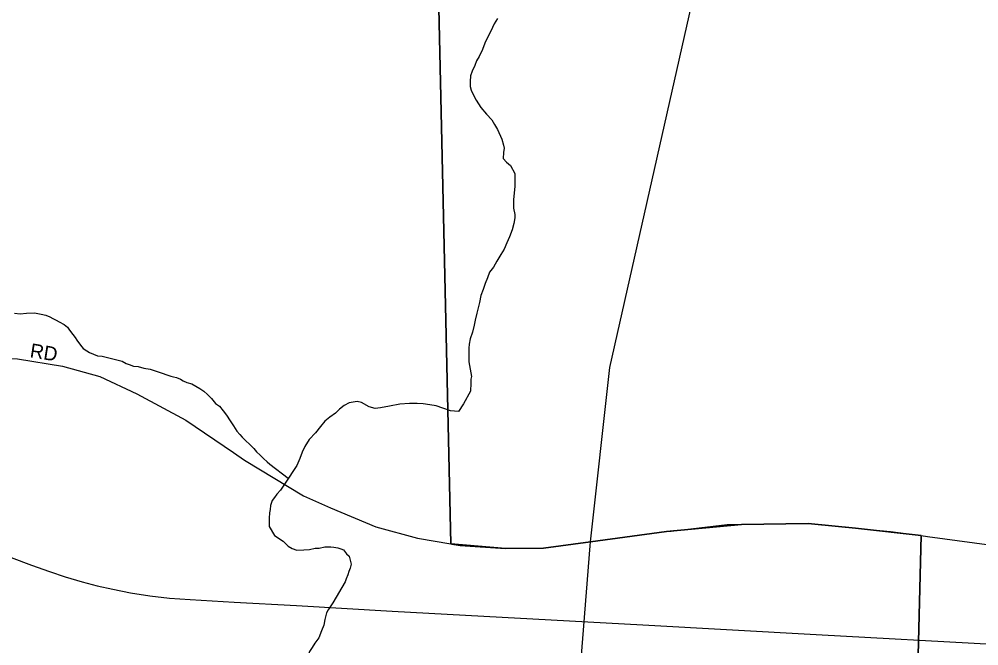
# Model space of a CAD drawing. Extents: x 2010165 to 2382125, y 1060529 to 1407316.
# Drawn here: x 2237646 to 2241036, y 1234545 to 1236761 of the extents above; entities that cross this region are included whole.
import ezdxf

# ---------------------------------------------------------------- set-up
doc = ezdxf.new("R2010")
doc.units = 0
for name, color, linetype in [('GM_X_City_Street', 7, 'Continuous'), ('GM_X_City_Street_Text', 7, 'Continuous'), ('GM_X_Corporation', 7, 'Continuous'), ('GM_X_Interstate_Route', 7, 'Continuous'), ('GM_X_Minor_River', 7, 'Continuous'), ('GM_X_Rail_Line', 7, 'Continuous')]:
    doc.layers.add(name, color=color, linetype=linetype)

msp = doc.modelspace()

# ---------------------------------------------------------------- linework, layer by layer
at = {"layer": 'GM_X_City_Street'}
for points in [[(2236320, 1235850.3), (2236477.3, 1235790.5), (2236645.2, 1235715.7), (2236771.6, 1235654.1), (2236858.1, 1235615.9), (2236947.8, 1235592.6), (2237049.3, 1235572.6), (2237237.2, 1235559.3), (2237484.9, 1235564.3), (2237639.5, 1235559.3), (2237799.1, 1235534.4), (2237930.5, 1235497.8), (2238061.3, 1235436.2), (2238234.3, 1235343.1), (2238403.1, 1235228.3)], [(2238403.1, 1235228.3), (2238442.1, 1235201.7), (2238650.4, 1235075.8), (2238745.2, 1235032.6), (2238906.5, 1234966), (2239052.8, 1234926.1), (2239171.3, 1234905.3), (2239174.7, 1234904.7)], [(2239174.7, 1234904.7), (2239204.1, 1234899.5), (2239363.7, 1234889.5), (2239497.7, 1234890.9), (2239664.2, 1234913), (2239933.3, 1234949), (2239949.1, 1234951.1), (2240146.6, 1234973.7), (2240197.9, 1234974.4), (2240224.5, 1234974.8)], [(2240224.5, 1234974.8), (2240433.5, 1234977.7), (2240540.7, 1234967.3)], [(2240540.7, 1234967.3), (2240601, 1234961.5), (2240723.6, 1234949.6), (2240832.2, 1234935), (2240855.4, 1234931.9)], [(2240855.4, 1234931.9), (2241754.1, 1234810.9), (2242150.3, 1234760.3), (2243061.6, 1234712.4), (2243630.4, 1234689.3), (2243962.7, 1234671.4), (2244251.8, 1234669.6), (2244454.7, 1234686.7), (2244483.8, 1234688.8)]]:
    msp.add_lwpolyline(points, dxfattribs=at)
at = {"layer": 'GM_X_Corporation'}
for points in [[(2244438.3, 1240916.6), (2244454.7, 1234686.7), (2244523.9, 1231060.2), (2244531.4, 1230165.7), (2243146.8, 1230147.7), (2240842.5, 1230142), (2240815.3, 1231017.2), (2240781.2, 1232864.7), (2240832.2, 1234935), (2240601, 1234961.5), (2240433.5, 1234977.7), (2240197.9, 1234974.4), (2239933.3, 1234949), (2239664.2, 1234913), (2239497.7, 1234890.9), (2239363.7, 1234889.5), (2239171.3, 1234905.3), (2239095.6, 1238274.6)], [(2239095.6, 1238274.6), (2239171.3, 1234905.3), (2239363.7, 1234889.5), (2239497.7, 1234890.9), (2239664.2, 1234913), (2239933.3, 1234949), (2240197.9, 1234974.4), (2240433.5, 1234977.7), (2240601, 1234961.5), (2240832.2, 1234935), (2240781.2, 1232864.7), (2239578, 1232850.2), (2239600.8, 1231781.4)]]:
    msp.add_lwpolyline(points, dxfattribs=at)
at = {"layer": 'GM_X_Interstate_Route'}
for points in [[(2239663, 1234898.7), (2239664.2, 1234913), (2239732.1, 1235529), (2240444.8, 1238690.9), (2240771, 1240178.6), (2240808.7, 1240350.4), (2240830.3, 1240442.7)], [(2239118, 1230239.3), (2239290.9, 1231095.3), (2239382.5, 1231809.2), (2239400.1, 1231975.6), (2239597.8, 1234080), (2239663, 1234898.7)]]:
    msp.add_lwpolyline(points, dxfattribs=at)
at = {"layer": 'GM_X_Minor_River'}
for points in [[(2239335.6, 1236762.5), (2239323.9, 1236744.3), (2239312.3, 1236718), (2239300.6, 1236695.7), (2239290.9, 1236675.5), (2239283.2, 1236653.3), (2239271.5, 1236629), (2239261.8, 1236612.8), (2239256, 1236596.6), (2239246.3, 1236576.4), (2239240.5, 1236560.2), (2239238.8, 1236540.1), (2239239.1, 1236522), (2239243.3, 1236510), (2239249.6, 1236494.1), (2239260, 1236474.1), (2239276.5, 1236448.2), (2239297, 1236424.4), (2239315.3, 1236404.6), (2239325.6, 1236388.7), (2239336, 1236370.8), (2239350.6, 1236336.8), (2239357, 1236314.8), (2239359.1, 1236304.8), (2239357.4, 1236288.7), (2239355.7, 1236268.6), (2239368, 1236254.7), (2239382.2, 1236242.9), (2239396.7, 1236214.9), (2239397.5, 1236170.8), (2239392.2, 1236122.5), (2239392.5, 1236104.4)], [(2239392.5, 1236104.4), (2239392.7, 1236092.3), (2239397.1, 1236070.3), (2239397.3, 1236058.2), (2239393.6, 1236038.1), (2239387.9, 1236015.9), (2239378.3, 1235991.7), (2239368.6, 1235969.4), (2239358.9, 1235947.2), (2239347.2, 1235928.9), (2239333.5, 1235904.6), (2239321.8, 1235884.4), (2239308, 1235866.1), (2239300.3, 1235845.9), (2239292.6, 1235825.7), (2239284.9, 1235805.5), (2239277.2, 1235783.2), (2239271.6, 1235759.1), (2239262.2, 1235720.8), (2239256.5, 1235696.6), (2239252.8, 1235678.4), (2239247.2, 1235654.2), (2239239.5, 1235630), (2239235.8, 1235611.9), (2239234, 1235597.8), (2239234.3, 1235583.7), (2239234.6, 1235563.6), (2239234.8, 1235549.6), (2239243.7, 1235497.5), (2239241.9, 1235487.4), (2239242.1, 1235473.3), (2239240.5, 1235445.2), (2239215.1, 1235400.6), (2239197.5, 1235374.2), (2239169.4, 1235375.8), (2239143.1, 1235385.5), (2239118.9, 1235393.2), (2239096.7, 1235396.9), (2239072.6, 1235400.5), (2239052.5, 1235402.2), (2239024.4, 1235401.8), (2238990.3, 1235399.3), (2238954.2, 1235392.8), (2238922.2, 1235386.3), (2238904.1, 1235384), (2238882, 1235389.7), (2238855.6, 1235405.4), (2238839.5, 1235409.2), (2238825.5, 1235407), (2238811.4, 1235404.7), (2238793.5, 1235394.4), (2238777.7, 1235382.1), (2238763.8, 1235367.9), (2238744, 1235353.5), (2238726.2, 1235339.2), (2238710.4, 1235320.9), (2238692.7, 1235298.5), (2238671, 1235274.1), (2238655.3, 1235249.8), (2238645.6, 1235229.5), (2238637.9, 1235207.3), (2238626.3, 1235183), (2238585.1, 1235120.1), (2238569.4, 1235095.8), (2238555.6, 1235081.6), (2238547.8, 1235069.4), (2238539.9, 1235059.2), (2238534.2, 1235041.1), (2238532.4, 1235027), (2238530.6, 1235014.9), (2238528.9, 1234996.8), (2238529.1, 1234980.7), (2238529.4, 1234966.6), (2238548, 1234934.8), (2238578.4, 1234915.1), (2238596.8, 1234897.3), (2238610.9, 1234889.5), (2238627.1, 1234883.7), (2238651.2, 1234884.1), (2238671.2, 1234886.3), (2238691.2, 1234890.7), (2238705.3, 1234890.9), (2238725.3, 1234895.2), (2238737.4, 1234895.4), (2238747.4, 1234895.5), (2238757.5, 1234893.6), (2238771.6, 1234891.8), (2238781.7, 1234888), (2238791.8, 1234884.1), (2238802, 1234870.2), (2238812.2, 1234862.3), (2238818.7, 1234834.3), (2238814.9, 1234820.1), (2238811.1, 1234808), (2238807.3, 1234795.9), (2238801.5, 1234781.8), (2238797.6, 1234771.7), (2238754.6, 1234696.7), (2238737, 1234672.3), (2238731.1, 1234662.2), (2238725.5, 1234638)], [(2237629.5, 1235720.9), (2237649.6, 1235719.2), (2237671.7, 1235721.6), (2237699.8, 1235721.9), (2237724, 1235718.3), (2237740.1, 1235714.5), (2237754.2, 1235708.7), (2237764.4, 1235702.8), (2237776.5, 1235697), (2237786.7, 1235691.1), (2237804.9, 1235681.3), (2237817.1, 1235671.4), (2237823.3, 1235661.5), (2237835.6, 1235645.6), (2237843.8, 1235635.7), (2237850, 1235625.7), (2237862.3, 1235607.8), (2237872.5, 1235595.9), (2237884.7, 1235588.1), (2237894.8, 1235582.2), (2237909, 1235576.4), (2237923.2, 1235570.5), (2237939.2, 1235568.8), (2237957.4, 1235565), (2238009.8, 1235551.7), (2238024, 1235543.9), (2238034.1, 1235540), (2238050.3, 1235534.2), (2238066.3, 1235532.4), (2238086.5, 1235526.7), (2238108.7, 1235523), (2238132.9, 1235515.3), (2238151.1, 1235509.6), (2238167.2, 1235503.8), (2238181.4, 1235498), (2238191.4, 1235496.1), (2238201.5, 1235494.2), (2238215.7, 1235488.4), (2238225.8, 1235482.6), (2238237.9, 1235476.7)], [(2238237.9, 1235476.7), (2238256.1, 1235470.9), (2238270.3, 1235463.1), (2238284.5, 1235455.3), (2238298.7, 1235445.4), (2238310.9, 1235433.6), (2238325.2, 1235419.7), (2238339.6, 1235401.8), (2238353.8, 1235392), (2238366.1, 1235376.1), (2238378.4, 1235360.2), (2238390.8, 1235340.3), (2238403.1, 1235322.4), (2238415.4, 1235304.5), (2238425.7, 1235292.6), (2238433.9, 1235282.7), (2238448.2, 1235268.8), (2238458.4, 1235258.9), (2238474.7, 1235243.1), (2238484.9, 1235231.2), (2238497.2, 1235219.3), (2238509.4, 1235207.4), (2238521.6, 1235195.6), (2238531.8, 1235187.7), (2238596.4, 1235137.4)], [(2238725.5, 1234638), (2238721.8, 1234617.9), (2238714.1, 1234597.7), (2238704.4, 1234573.4), (2238690.7, 1234555.1), (2238680.9, 1234538.9), (2238671.1, 1234524.7), (2238663.4, 1234502.5), (2238657.6, 1234488.3), (2238651.8, 1234474.2), (2238611.4, 1234395.8)]]:
    msp.add_lwpolyline(points, dxfattribs=at)
at = {"layer": 'GM_X_Rail_Line'}
msp.add_lwpolyline([(2237482.5, 1234907.7), (2237689.5, 1234830.9), (2237753.1, 1234808.1), (2237808.7, 1234789.6), (2237868.2, 1234771.8), (2237921.8, 1234757.5), (2237977, 1234745.2), (2238039.6, 1234732.8), (2238107.9, 1234722), (2238177, 1234714.3), (2238250.4, 1234708.9), (2238405.9, 1234699.2), (2238625.6, 1234687.3), (2238963.8, 1234668.3), (2239848.9, 1234618.9), (2240462, 1234585.7), (2241105.9, 1234549.8)], dxfattribs=at)

# ---------------------------------------------------------------- texts
at = {"layer": 'GM_X_City_Street_Text'}
msp.add_text('RD', height=50, rotation=351.0327, dxfattribs=at).set_placement((2237681.6, 1235565.6))

doc.saveas('drawing.dxf')
